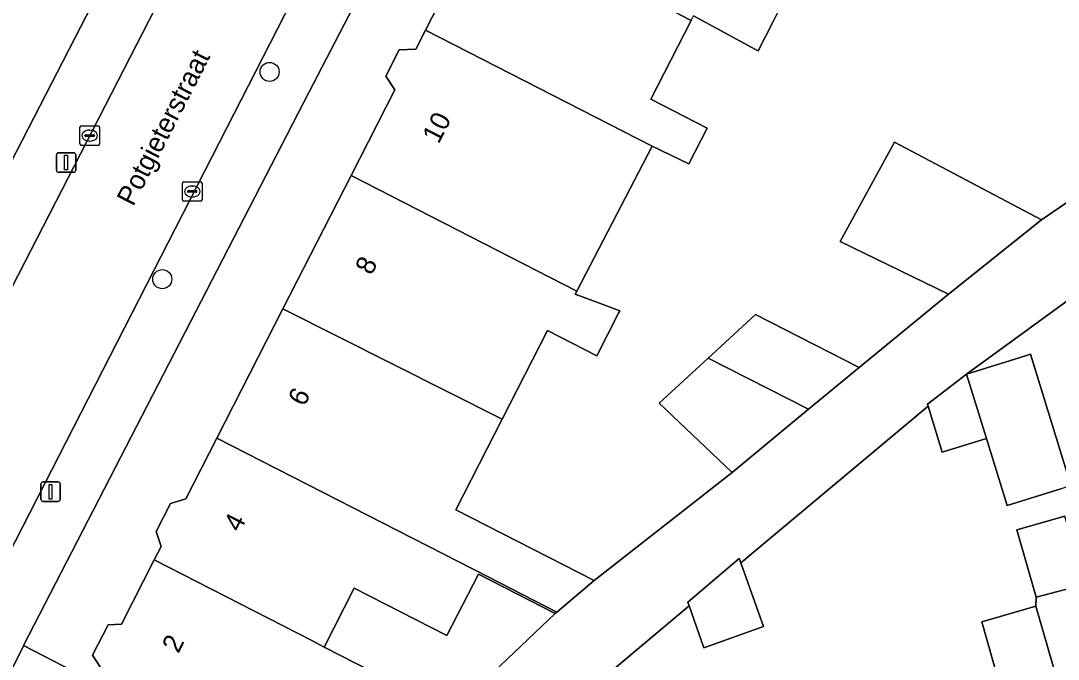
# Model space of a CAD drawing. Extents: x 160349 to 161355, y 381727 to 382854.
# Drawn here: x 161158.6 to 161211.9, y 382389 to 382421.7 of the extents above; entities that cross this region are included whole.
import ezdxf

# ---------------------------------------------------------------- set-up
doc = ezdxf.new("R2010")
doc.units = 0
for name, color, linetype in [('IMGEO_Boom', 7, 'Continuous'), ('IMGEO_Erf', 7, 'Continuous'), ('IMGEO_Kolk', 7, 'Continuous'), ('IMGEO_Lichtmast', 7, 'Continuous'), ('IMGEO_Openbare_ruimte_label', 7, 'Continuous'), ('IMGEO_Pand', 7, 'Continuous'), ('IMGEO_Pand_nummerreeks', 7, 'Continuous'), ('IMGEO_Rijbaan_lokaal_open', 7, 'Continuous'), ('IMGEO_Voetpad_halfverhard', 7, 'Continuous'), ('IMGEO_Voetpad_open', 7, 'Continuous')]:
    doc.layers.add(name, color=color, linetype=linetype)

msp = doc.modelspace()

# ---------------------------------------------------------------- linework, layer by layer
at = {"layer": 'IMGEO_Boom'}
for centre in [(161171.404, 382419.113), (161165.895, 382408.479)]:
    msp.add_circle(centre, 0.489, dxfattribs=at)
at = {"layer": 'IMGEO_Erf'}
for points in [[(161196.159, 382459.448), (161192.202, 382452.95), (161189.65, 382448.632), (161185.705, 382441.548), (161182.517, 382435.623), (161179.413, 382429.66), (161176.353, 382423.736), (161173.417, 382418.063), (161158.773, 382389.678), (161162.347, 382387.835)], [(161099.704, 382433.19), (161153.316, 382405.165), (161164.374, 382426.647), (161165.522, 382428.911), (161168.609, 382434.914), (161171.359, 382440.223), (161172.789, 382443), (161176.806, 382450.653), (161181.334, 382458.271)], [(161162.719, 382388.562), (161162.312, 382389.192), (161163.109, 382390.75), (161163.795, 382390.785), (161165.481, 382394.081), (161165.833, 382394.769), (161165.588, 382395.528), (161166.323, 382396.965), (161167.106, 382397.218), (161168.697, 382400.328), (161172.088, 382406.955), (161175.587, 382413.794), (161177.836, 382418.191), (161177.377, 382418.9), (161178.062, 382420.239), (161178.904, 382420.282), (161179.403, 382421.258), (161180.796, 382423.98)], [(161197.572, 382422.32), (161197.253, 382421.696), (161196.484, 382420.196), (161196.344, 382420.269), (161193.163, 382421.988)], [(161193.04, 382421.748), (161190.973, 382417.709), (161193.861, 382416.231), (161192.922, 382414.395), (161191.038, 382415.306), (161187.173, 382407.865), (161187.093, 382407.711), (161188.473, 382407.2), (161189.383, 382406.863), (161189.331, 382406.762), (161188.202, 382404.555), (161185.675, 382405.848), (161183.346, 382401.295), (161180.97, 382396.649), (161188.07, 382393.017), (161195.15, 382398.567), (161191.411, 382402.121), (161193.918, 382404.428), (161196.357, 382406.672), (161201.665, 382403.951), (161206.249, 382407.708), (161200.689, 382410.415), (161203.482, 382415.513), (161211.03, 382411.518), (161215.92, 382414.869)], [(161213.527, 382408.229), (161207.177, 382403.61), (161209.94, 382404.466), (161210.462, 382404.628), (161212.544, 382397.909)], [(161212.031, 382397.716), (161209.268, 382396.86), (161208.2, 382400.309), (161205.937, 382399.608), (161205.207, 382401.964), (161195.594, 382393.934), (161196.752, 382390.652), (161193.696, 382389.574), (161192.94, 382391.717), (161188.777, 382388.239)], [(161208.801, 382387.938), (161207.972, 382390.895), (161210.749, 382391.698), (161210.758, 382392.164), (161209.762, 382395.615), (161212.232, 382396.327)]]:
    msp.add_lwpolyline(points, dxfattribs=at)
msp.add_lwpolyline([(161186.069, 382391.333), (161182.121, 382393.353), (161180.505, 382390.193), (161175.749, 382392.627), (161174.211, 382389.607), (161178.324, 382387.505), (161177.248, 382385.404), (161175.707, 382385.598), (161173.892, 382386.528), (161173.646, 382386.047), (161172.656, 382386.554), (161171.048, 382383.397), (161174.351, 382381.717), (161175.962, 382381.717), (161176.6, 382382.324)], close=True, dxfattribs=at)
at = {"layer": 'IMGEO_Kolk'}
for p, q in [((161161.667, 382415.42), (161161.667, 382416.272)), ((161161.742, 382416.346), (161162.594, 382416.346)), ((161162.155, 382416.126), (161162.18, 382416.126)), ((161162.668, 382416.272), (161162.668, 382415.42)), ((161161.926, 382415.84), (161161.926, 382415.852)), ((161162.364, 382415.803), (161161.966, 382415.803)), ((161161.969, 382415.889), (161162.367, 382415.889)), ((161162.178, 382415.566), (161162.153, 382415.566)), ((161162.41, 382415.852), (161162.41, 382415.84)), ((161162.594, 382415.346), (161161.742, 382415.346)), ((161167.008, 382413.478), (161167.86, 382413.478)), ((161166.933, 382412.552), (161166.933, 382413.404)), ((161167.192, 382412.972), (161167.192, 382412.984)), ((161167.63, 382412.935), (161167.232, 382412.935)), ((161167.235, 382413.021), (161167.633, 382413.021)), ((161167.421, 382413.258), (161167.446, 382413.258)), ((161167.676, 382412.984), (161167.676, 382412.972)), ((161167.934, 382413.404), (161167.934, 382412.552)), ((161167.86, 382412.478), (161167.008, 382412.478)), ((161167.444, 382412.698), (161167.419, 382412.698))]:
    msp.add_line(p, q, dxfattribs=at)
for points in [[(161161.667, 382415.42), (161161.667, 382416.272)], [(161161.742, 382416.346), (161162.594, 382416.346)], [(161162.668, 382416.272), (161162.668, 382415.42)], [(161162.594, 382415.346), (161161.742, 382415.346)], [(161167.008, 382413.478), (161167.86, 382413.478)], [(161166.933, 382412.552), (161166.933, 382413.404)], [(161167.934, 382413.404), (161167.934, 382412.552)], [(161167.86, 382412.478), (161167.008, 382412.478)]]:
    msp.add_lwpolyline(points, dxfattribs=at)
for centre, radius, start, end in [((161161.744, 382416.27), 0.0765, 91.552, 178.448), ((161161.744, 382416.27), 0.0765, 91.552, 178.448), ((161162.592, 382416.27), 0.0765, 1.552, 88.448), ((161162.592, 382416.27), 0.0765, 1.552, 88.448), ((161161.966, 382415.849), 0.0403, 85.8775, 175.7526), ((161161.963, 382415.839), 0.0366, 178.938, 274.7102), ((161162.367, 382415.846), 0.043, 264.8664, 352.4533), ((161162.371, 382415.851), 0.0386, 1.7309, 96.639), ((161161.744, 382415.422), 0.0765, 181.552, 268.448), ((161161.744, 382415.422), 0.0765, 181.552, 268.448), ((161162.592, 382415.422), 0.0765, 271.552, 358.448), ((161162.592, 382415.422), 0.0765, 271.552, 358.448), ((161167.01, 382413.402), 0.0765, 91.552, 178.448), ((161167.01, 382413.402), 0.0765, 91.552, 178.448), ((161167.858, 382413.402), 0.0765, 1.552, 88.448), ((161167.858, 382413.402), 0.0765, 1.552, 88.448), ((161167.232, 382412.981), 0.0403, 85.8775, 175.7526), ((161167.229, 382412.971), 0.0366, 178.938, 274.7102), ((161167.633, 382412.978), 0.043, 264.8664, 352.4533), ((161167.637, 382412.983), 0.0386, 1.7309, 96.639), ((161167.01, 382412.554), 0.0765, 181.552, 268.448), ((161167.01, 382412.554), 0.0765, 181.552, 268.448), ((161167.858, 382412.554), 0.0765, 271.552, 358.448), ((161167.858, 382412.554), 0.0765, 271.552, 358.448)]:
    msp.add_arc(centre, radius, start, end, dxfattribs=at)
for centre, major_axis, ratio, start_param, end_param in [((161162.154, 382415.846), (-0.387, 0.002), 0.722429, 4.712389, 7.853982), ((161162.179, 382415.846), (-0.39, 0.002), 0.717154, 1.570796, 4.712389), ((161167.42, 382412.978), (-0.387, 0.002), 0.722429, 4.712389, 7.853982), ((161167.445, 382412.978), (-0.39, 0.002), 0.717154, 1.570796, 4.712389)]:
    msp.add_ellipse(centre, major_axis=major_axis, ratio=ratio, start_param=start_param, end_param=end_param, dxfattribs=at)
at = {"layer": 'IMGEO_Lichtmast'}
for p, q in [((161160.46, 382414.064), (161160.46, 382414.864)), ((161160.46, 382414.864), (161160.46, 382414.064)), ((161160.56, 382414.964), (161161.35, 382414.964)), ((161161.35, 382414.964), (161160.56, 382414.964)), ((161161.45, 382414.864), (161161.45, 382414.064)), ((161161.45, 382414.064), (161161.45, 382414.864)), ((161161.35, 382413.964), (161160.56, 382413.964)), ((161160.56, 382413.964), (161161.35, 382413.964)), ((161159.761, 382398.076), (161160.551, 382398.076)), ((161160.551, 382398.076), (161159.761, 382398.076)), ((161159.661, 382397.176), (161159.661, 382397.976)), ((161159.661, 382397.976), (161159.661, 382397.176)), ((161160.651, 382397.976), (161160.651, 382397.176)), ((161160.651, 382397.176), (161160.651, 382397.976)), ((161160.551, 382397.076), (161159.761, 382397.076)), ((161159.761, 382397.076), (161160.551, 382397.076))]:
    msp.add_line(p, q, dxfattribs=at)
for points in [[(161160.88, 382414.839), (161161.03, 382414.839), (161161.03, 382414.089), (161160.88, 382414.089), (161160.88, 382414.839)], [(161160.081, 382397.951), (161160.231, 382397.951), (161160.231, 382397.201), (161160.081, 382397.201), (161160.081, 382397.951)]]:
    msp.add_lwpolyline(points, dxfattribs=at)
for centre, start, end in [((161160.56, 382414.864), 90, 180), ((161160.56, 382414.864), 90, 180), ((161161.35, 382414.864), 0, 90), ((161161.35, 382414.864), 360, 90), ((161160.56, 382414.064), 180, 270), ((161160.56, 382414.064), 180, 270), ((161161.35, 382414.064), 270, 0), ((161161.35, 382414.064), 270, 0), ((161159.761, 382397.976), 90, 180), ((161159.761, 382397.976), 90, 180), ((161160.551, 382397.976), 0, 90), ((161160.551, 382397.976), 360, 90), ((161159.761, 382397.176), 180, 270), ((161159.761, 382397.176), 180, 270), ((161160.551, 382397.176), 270, 0), ((161160.551, 382397.176), 270, 0)]:
    msp.add_arc(centre, 0.1, start, end, dxfattribs=at)
at = {"layer": 'IMGEO_Pand'}
for points in [[(161198.135, 382426.784), (161196.139, 382427.806), (161185.702, 382433.303), (161185.488, 382432.884), (161184.992, 382433.138), (161183.473, 382430.168), (161183.871, 382429.965), (161182.51, 382427.305), (161192.143, 382422.222), (161192.489, 382422.039), (161193.04, 382421.748), (161193.163, 382421.988), (161196.344, 382420.269), (161196.484, 382420.196), (161197.253, 382421.696), (161197.572, 382422.32), (161196.209, 382423.018)], [(161193.04, 382421.748), (161192.489, 382422.039), (161192.143, 382422.222), (161182.51, 382427.305), (161182.32, 382426.933), (161181.839, 382427.179), (161180.326, 382424.221), (161180.796, 382423.98), (161179.403, 382421.258), (161191.038, 382415.306), (161192.922, 382414.395), (161193.861, 382416.231), (161190.973, 382417.709)], [(161179.403, 382421.258), (161178.904, 382420.282), (161178.062, 382420.239), (161177.377, 382418.9), (161177.836, 382418.191), (161175.587, 382413.794), (161187.173, 382407.865), (161191.038, 382415.306)], [(161206.249, 382407.708), (161211.03, 382411.518), (161203.482, 382415.513), (161200.689, 382410.415)], [(161187.173, 382407.865), (161175.587, 382413.794), (161172.088, 382406.955), (161183.346, 382401.295), (161185.675, 382405.848), (161188.202, 382404.555), (161189.331, 382406.762), (161189.383, 382406.863), (161188.473, 382407.2), (161187.093, 382407.711)], [(161183.346, 382401.295), (161172.088, 382406.955), (161168.697, 382400.328), (161182.627, 382393.201), (161186.152, 382391.403), (161188.07, 382393.017), (161180.97, 382396.649)], [(161193.918, 382404.428), (161199.07, 382401.806), (161201.665, 382403.951), (161196.357, 382406.672)], [(161193.918, 382404.428), (161191.411, 382402.121), (161195.15, 382398.567), (161199.07, 382401.806)], [(161209.94, 382404.466), (161207.177, 382403.61), (161208.2, 382400.309), (161209.268, 382396.86), (161212.031, 382397.716), (161212.544, 382397.909), (161210.462, 382404.628)], [(161207.177, 382403.61), (161205.177, 382402.062), (161205.207, 382401.964), (161205.937, 382399.608), (161208.2, 382400.309)], [(161165.481, 382394.081), (161173.564, 382389.942), (161174.211, 382389.607), (161175.749, 382392.627), (161180.505, 382390.193), (161182.121, 382393.353), (161186.069, 382391.333), (161186.152, 382391.403), (161182.627, 382393.201), (161168.697, 382400.328), (161167.106, 382397.218), (161166.323, 382396.965), (161165.588, 382395.528), (161165.833, 382394.769)], [(161210.758, 382392.164), (161213.244, 382392.819), (161212.232, 382396.327), (161209.762, 382395.615)], [(161165.481, 382394.081), (161163.795, 382390.785), (161163.109, 382390.75), (161162.312, 382389.192), (161162.719, 382388.562), (161162.347, 382387.835), (161166.799, 382385.558), (161171.048, 382383.397), (161172.656, 382386.554), (161173.646, 382386.047), (161173.892, 382386.528), (161175.707, 382385.598), (161177.248, 382385.404), (161178.324, 382387.505), (161174.211, 382389.607), (161173.564, 382389.942)], [(161195.594, 382393.934), (161195.517, 382394.152), (161192.87, 382391.915), (161192.94, 382391.717), (161193.696, 382389.574), (161196.752, 382390.652)], [(161218.267, 382389.336), (161218.203, 382389.578), (161215.615, 382388.938), (161214.364, 382393.114), (161213.244, 382392.819), (161210.758, 382392.164), (161210.749, 382391.698), (161215.132, 382376.507), (161217.689, 382377.244), (161218.52, 382376.857), (161220.168, 382377.223), (161220.556, 382378.014), (161221.467, 382378.247)], [(161210.749, 382391.698), (161207.972, 382390.895), (161208.801, 382387.938), (161208.451, 382387.757), (161209.189, 382385.199), (161205.786, 382384.233), (161208.737, 382374.688), (161209.349, 382374.839), (161210.978, 382374.944), (161211.696, 382375.516), (161215.132, 382376.507)]]:
    msp.add_lwpolyline(points, close=True, dxfattribs=at)
at = {"layer": 'IMGEO_Rijbaan_lokaal_open'}
msp.add_lwpolyline([(161174.42, 382426.454), (161169.03, 382429.211), (161164.241, 382419.871), (161155.951, 382403.754), (161150.573, 382393.237), (161137.001, 382366.692), (161136.477, 382365.667), (161142.118, 382362.779), (161142.391, 382363.896), (161152.278, 382383.224), (161156.827, 382392.117)], close=True, dxfattribs=at)
at = {"layer": 'IMGEO_Voetpad_halfverhard'}
for points in [[(161215.92, 382414.869), (161211.03, 382411.518), (161206.249, 382407.708), (161201.665, 382403.951), (161199.07, 382401.806), (161195.15, 382398.567), (161188.07, 382393.017), (161186.152, 382391.403), (161186.069, 382391.333), (161176.6, 382382.324)], [(161188.777, 382388.239), (161192.94, 382391.717), (161192.87, 382391.915), (161195.517, 382394.152), (161195.594, 382393.934), (161205.207, 382401.964), (161205.177, 382402.062), (161207.177, 382403.61), (161213.527, 382408.229)], [(161162.347, 382387.835), (161158.773, 382389.678), (161158.746, 382389.625), (161157.062, 382386.302)]]:
    msp.add_lwpolyline(points, dxfattribs=at)
at = {"layer": 'IMGEO_Voetpad_open'}
for points in [[(161143.211, 382360.094), (161144.038, 382359.672), (161144.994, 382362.495), (161157.062, 382386.302), (161158.746, 382389.625), (161158.773, 382389.678), (161173.417, 382418.063), (161176.353, 382423.736), (161179.413, 382429.66), (161182.517, 382435.623), (161185.705, 382441.548), (161189.65, 382448.632), (161192.202, 382452.95), (161196.159, 382459.448), (161200.028, 382465.315), (161203.847, 382471.179), (161204.735, 382472.289), (161210.047, 382479.381), (161217.079, 382488.697)], [(161182.79, 382460.907), (161181.334, 382458.271), (161176.806, 382450.653), (161172.789, 382443), (161171.359, 382440.223), (161168.609, 382434.914), (161165.522, 382428.911), (161164.374, 382426.647), (161153.316, 382405.165), (161151.878, 382402.587)], [(161185.786, 382447.958), (161181.009, 382439.313), (161175.683, 382428.919), (161174.42, 382426.454), (161156.827, 382392.117), (161157.272, 382391.89), (161152.723, 382382.997), (161152.278, 382383.224), (161142.391, 382363.896), (161142.118, 382362.779)], [(161155.951, 382403.754), (161164.241, 382419.871), (161169.03, 382429.211), (161170.297, 382431.675)]]:
    msp.add_lwpolyline(points, dxfattribs=at)

# ---------------------------------------------------------------- texts
at = {"layer": 'IMGEO_Openbare_ruimte_label'}
msp.add_text('Potgieterstraat', height=1, rotation=62.7941, dxfattribs=at).set_placement((161164.399, 382412.171))
at = {"layer": 'IMGEO_Pand_nummerreeks'}
for s, rotation, p in [('10', 62.916, (161180.082, 382415.381)), ('8', 62.9053, (161176.634, 382408.64)), ('6', 62.9053, (161173.187, 382401.903)), ('4', 62.7599, (161169.879, 382395.458)), ('2', 63.3539, (161166.721, 382389.238))]:
    msp.add_text(s, height=1, rotation=rotation, dxfattribs=at).set_placement(p)

doc.saveas('drawing.dxf')
